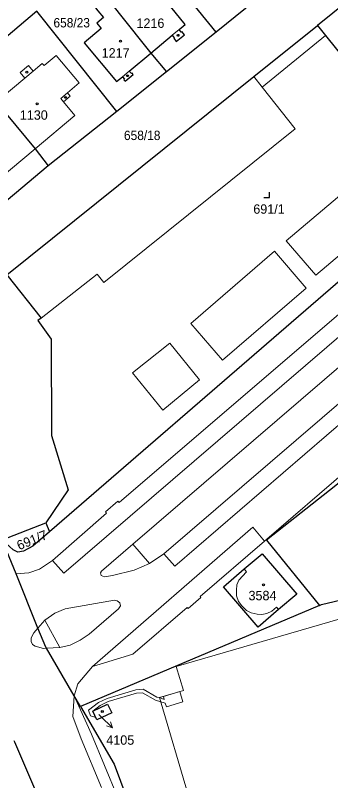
# Model space of a CAD drawing. Extents: x -679733 to -673243, y -1075091 to -1066557.
# Drawn here: x -676049.4 to -675992.4, y -1071507.3 to -1071368.7 of the extents above; entities that cross this region are included whole.
import ezdxf
from ezdxf.enums import TextEntityAlignment as Align

# ---------------------------------------------------------------- set-up
doc = ezdxf.new("R2010")
doc.units = 0
doc.header["$LTSCALE"] = 0.68
for name, color, linetype, lineweight in [('1', 7, 'Continuous', 25), ('13', 7, 'Continuous', 13), ('3', 7, 'Continuous', 25), ('4', 7, 'Continuous', 13), ('5', 7, 'Continuous', 25), ('7', 7, 'Continuous', 13)]:
    doc.layers.add(name, color=color, linetype=linetype, lineweight=lineweight)
doc.layers.add('2', color=7, linetype='Continuous')

msp = doc.modelspace()

# ---------------------------------------------------------------- linework, layer by layer
at = {"layer": '1'}
for p, q in [((-676013.1, -1071371.78), (-676028.06, -1071353.21)), ((-676031.05, -1071386.16), (-676045.55, -1071367.99)), ((-676024.92, -1071375.57), (-676022.08, -1071378.97)), ((-676051.79, -1071463.71), (-676043.93, -1071460.6)), ((-676043.93, -1071460.6), (-676043.26, -1071462.25)), ((-675994.4, -1071475.58), (-676037.65, -1071493.87))]:
    msp.add_line(p, q, dxfattribs=at)
for points in [[(-675981.12, -1071342.08), (-675981.53, -1071346.24), (-676013.1, -1071371.78), (-676022.08, -1071378.97), (-676031.05, -1071386.16), (-676043.47, -1071395.98), (-676055.74, -1071406.21), (-676068, -1071416.32)], [(-675972.41, -1071355.19), (-675973.57, -1071354.84), (-675986.39, -1071363.8), (-675994.73, -1071370.59)], [(-676024.92, -1071375.57), (-676021.05, -1071372.34), (-676020.66, -1071372.8), (-676020.77, -1071372.89), (-676020.3, -1071373.46), (-676018.83, -1071372.24), (-676019.3, -1071371.67), (-676019.41, -1071371.76), (-676019.79, -1071371.3), (-676018.7, -1071370.38), (-676024.43, -1071363.29), (-676026.58, -1071360.62), (-676029.54, -1071363.15), (-676033.42, -1071358.42)], [(-676036.31, -1071361.22), (-676034.97, -1071362.9), (-676034.61, -1071363.36), (-676032.37, -1071366.18), (-676030.61, -1071368.4), (-676024.92, -1071375.57)], [(-675994.73, -1071370.59), (-675993.27, -1071372.41), (-675986.84, -1071380.42), (-675976.05, -1071371.76), (-675976.14, -1071371.65), (-675971.58, -1071368), (-675972.81, -1071366.47), (-675970.62, -1071364.7), (-675967.67, -1071362.33)], [(-676038.23, -1071363.09), (-676037.06, -1071364.56), (-676034.47, -1071367.93), (-676033.48, -1071369.11), (-676034.7, -1071370.13), (-676033.88, -1071371.1), (-676036.98, -1071373.68), (-676031.11, -1071380.73), (-676030.05, -1071379.84), (-676029.66, -1071380.3), (-676029.77, -1071380.39), (-676029.57, -1071380.63), (-676028.11, -1071379.42), (-676028.31, -1071379.18), (-676028.42, -1071379.27), (-676028.8, -1071378.81), (-676024.92, -1071375.57)], [(-676045.55, -1071367.99), (-676053.19, -1071374.41), (-676055.17, -1071372.05), (-676059.8, -1071375.94), (-676059.9, -1071375.82)], [(-676050.94, -1071415.7), (-676006.28, -1071379.82), (-675994.73, -1071370.59)], [(-676059.8, -1071375.94), (-676057.86, -1071378.33), (-676052.9, -1071384.45), (-676045.86, -1071392.9), (-676043.47, -1071395.98)], [(-675940.08, -1071408.93), (-675937.88, -1071406.52), (-675942.76, -1071399.41), (-675949.04, -1071390.36), (-675952.01, -1071385.93), (-675953.13, -1071384.28), (-676043.26, -1071462.25)], [(-676050.94, -1071415.7), (-676044.77, -1071423.54), (-676045.33, -1071424), (-676042.92, -1071427.37), (-676042.87, -1071444.78), (-676039.87, -1071454.64), (-676043.93, -1071460.6)], [(-675974.16, -1071440.07), (-675984, -1071447.94), (-675992.58, -1071454.77), (-676004, -1071463.72), (-675994.4, -1071475.58)], [(-675994.4, -1071475.58), (-675994.02, -1071475.42), (-675982.33, -1071472.63), (-675955.07, -1071463.71), (-675957.9, -1071460.2), (-675974.16, -1071440.07)], [(-676043.26, -1071462.25), (-676046.24, -1071464.85), (-676047.96, -1071465.72), (-676048.96, -1071465.9), (-676049.82, -1071465.5), (-676051.79, -1071463.71)], [(-676037.65, -1071493.87), (-676038.77, -1071491.95), (-676043.82, -1071483.31), (-676043.93, -1071483.12), (-676045.33, -1071479.66), (-676049.31, -1071469.84), (-676051.79, -1071463.71)], [(-676037.65, -1071493.87), (-676031.54, -1071504.31), (-676025.8, -1071519.68), (-676024.98, -1071521.85), (-676021.6, -1071530.89), (-676021.9, -1071531), (-676021.45, -1071532.2), (-676019.77, -1071536.67), (-676019.47, -1071536.59), (-676018.99, -1071538.41), (-676018.73, -1071539.8), (-676019.22, -1071539.92), (-676018.6, -1071542.6), (-676018.11, -1071542.48), (-676016.9, -1071547.75)], [(-676049.68, -1071499.99), (-676049.56, -1071500.27), (-676043.22, -1071515.04), (-676041.37, -1071519.14)]]:
    msp.add_lwpolyline(points, dxfattribs=at)
for points in [[(-676007.99, -1071468.96), (-676004.76, -1071466.22), (-675998.49, -1071473.53), (-676001.78, -1071476.32), (-676005.49, -1071479.49), (-676011.76, -1071472.22)], [(-676032.75, -1071493.45), (-676031.99, -1071495.03), (-676034.66, -1071496.29), (-676035.43, -1071494.7)]]:
    msp.add_lwpolyline(points, close=True, dxfattribs=at)
at = {"layer": '13'}
msp.add_lwpolyline([(-676035.43, -1071494.7), (-676034.08, -1071493.65), (-676032.61, -1071492.96), (-676027.53, -1071491.44), (-676026.44, -1071491.36), (-676024.07, -1071492.73), (-676022.29, -1071493.24), (-676022.1, -1071493.92), (-676019.1, -1071493.02), (-676019.65, -1071491.13), (-676022.64, -1071492.04), (-676022.48, -1071492.56), (-676023.33, -1071492.25), (-676023.83, -1071492.17), (-676026.3, -1071490.74), (-676027.63, -1071490.84), (-676032.83, -1071492.4), (-676034.4, -1071493.13), (-676036.2, -1071494.52), (-676035.82, -1071495.52), (-676034.88, -1071495.84)], close=True, dxfattribs=at)
at = {"layer": '3'}
msp.add_lwpolyline([(-676004.441, -1071401.73), (-676003.44, -1071401.73), (-676003.44, -1071400.73)], dxfattribs=at)
at = {"layer": '4'}
for p, q in [((-676021.05, -1071372.34), (-676019.79, -1071371.3)), ((-675993.27, -1071372.41), (-676004.77, -1071381.73)), ((-676044.22, -1071377.84), (-676042.06, -1071376.02)), ((-676042.06, -1071376.02), (-676037.85, -1071380.98)), ((-676046.23, -1071378.83), (-676044.56, -1071377.43)), ((-676044.56, -1071377.43), (-676044.22, -1071377.84)), ((-676048.54, -1071379.09), (-676047.06, -1071377.84)), ((-676047.71, -1071380.08), (-676048.54, -1071379.09)), ((-676047.71, -1071380.08), (-676046.23, -1071378.83)), ((-676047.06, -1071377.84), (-676046.23, -1071378.83)), ((-676030.05, -1071379.84), (-676028.8, -1071378.81)), ((-676052.9, -1071384.45), (-676047.71, -1071380.08)), ((-676006.28, -1071379.82), (-676004.77, -1071381.73)), ((-676037.85, -1071380.98), (-676039.97, -1071382.77)), ((-676004.77, -1071381.73), (-675998.78, -1071389.26)), ((-676041.21, -1071383.81), (-676039.97, -1071382.77)), ((-676039.97, -1071382.77), (-676039.49, -1071383.34)), ((-676040.73, -1071384.38), (-676041.21, -1071383.81)), ((-676039.49, -1071383.34), (-676040.73, -1071384.38)), ((-676038.65, -1071386.87), (-676040.73, -1071384.38)), ((-676045.86, -1071392.9), (-676038.65, -1071386.87)), ((-676033.42, -1071417.09), (-675998.78, -1071389.26)), ((-676053.03, -1071398.9), (-676045.86, -1071392.9)), ((-675982.45, -1071394.39), (-676000.4, -1071409.53)), ((-676030.66, -1071456.92), (-675969.27, -1071404.3)), ((-675967.26, -1071406.62), (-676040.66, -1071469.71)), ((-675995.06, -1071415.8), (-676000.4, -1071409.53)), ((-676017.69, -1071424.51), (-676002.54, -1071411.43)), ((-676002.54, -1071411.43), (-675996.79, -1071418.12)), ((-675990.4, -1071411.85), (-675995.06, -1071415.8)), ((-676004.33, -1071463.92), (-675945.87, -1071413.55)), ((-676044.77, -1071423.54), (-676034.62, -1071415.56)), ((-676034.62, -1071415.56), (-676033.42, -1071417.09)), ((-675996.79, -1071418.12), (-676011.96, -1071431.18)), ((-676028.15, -1071464.47), (-675976.1, -1071419.71)), ((-676022.56, -1071466.19), (-675973.96, -1071424.45)), ((-676011.96, -1071431.18), (-676017.69, -1071424.51)), ((-675972.06, -1071426.65), (-676020.59, -1071468.47)), ((-676028.24, -1071433.44), (-676021.46, -1071428.08)), ((-676021.46, -1071428.08), (-676016.11, -1071434.72)), ((-676022.75, -1071440.18), (-676028.24, -1071433.44)), ((-676016.11, -1071434.72), (-676022.75, -1071440.18)), ((-676033.13, -1071458.6), (-676030.87, -1071456.66)), ((-676030.87, -1071456.66), (-676030.66, -1071456.92)), ((-676042.68, -1071467.4), (-676032.95, -1071458.88)), ((-676032.95, -1071458.88), (-676033.13, -1071458.6)), ((-676006.46, -1071461.41), (-676035.45, -1071486.61)), ((-676004.33, -1071463.92), (-676006.46, -1071461.41)), ((-676033.83, -1071469.38), (-676028.15, -1071464.47)), ((-676028.15, -1071464.47), (-676025.13, -1071467.95)), ((-676016, -1071473.95), (-676004.33, -1071463.92)), ((-676025.13, -1071467.95), (-676022.56, -1071466.19)), ((-676020.59, -1071468.47), (-676022.56, -1071466.19)), ((-676042.68, -1071467.4), (-676045.05, -1071469.02)), ((-676040.66, -1071469.71), (-676042.68, -1071467.4)), ((-676045.05, -1071469.02), (-676046.99, -1071469.65)), ((-676027.92, -1071469.17), (-676031.82, -1071470.16)), ((-676025.13, -1071467.95), (-676027.92, -1071469.17)), ((-676007.62, -1071469.45), (-676007.99, -1071468.96)), ((-676046.99, -1071469.65), (-676049.31, -1071469.84)), ((-676034.04, -1071469.63), (-676033.83, -1071469.38)), ((-676033.91, -1071470.15), (-676034.04, -1071469.63)), ((-676033.32, -1071470.36), (-676033.91, -1071470.15)), ((-676031.82, -1071470.16), (-676033.32, -1071470.36)), ((-676008.99, -1071470.98), (-676007.62, -1071469.45)), ((-676009.43, -1071472.82), (-676009.34, -1071471.84)), ((-676009.34, -1071471.84), (-676008.99, -1071470.98)), ((-676009.4, -1071473.8), (-676009.43, -1071472.82)), ((-676040.39, -1071476.2), (-676031.49, -1071474.61)), ((-676031.49, -1071474.61), (-676031, -1071474.7)), ((-676031, -1071474.7), (-676030.51, -1071475.06)), ((-676018.18, -1071476.1), (-676015.87, -1071474.14)), ((-676015.87, -1071474.14), (-676016, -1071473.95)), ((-676009.03, -1071474.86), (-676009.4, -1071473.8)), ((-676030.41, -1071475.62), (-676030.74, -1071476.17)), ((-676030.51, -1071475.06), (-676030.41, -1071475.62)), ((-676028.19, -1071484.4), (-676018.32, -1071475.91)), ((-675980.59, -1071475.05), (-676020.31, -1071486.63)), ((-676018.32, -1071475.91), (-676018.18, -1071476.1)), ((-676008.44, -1071475.65), (-676009.03, -1071474.86)), ((-676007.61, -1071476.46), (-676008.44, -1071475.65)), ((-676002.16, -1071475.87), (-676002.98, -1071476.58)), ((-676001.78, -1071476.32), (-676002.16, -1071475.87)), ((-676044.11, -1071478.21), (-676042.27, -1071476.95)), ((-676042.27, -1071476.95), (-676040.39, -1071476.2)), ((-676030.74, -1071476.17), (-676036.06, -1071480.77)), ((-676006.72, -1071476.92), (-676007.61, -1071476.46)), ((-676005.68, -1071477.15), (-676006.72, -1071476.92)), ((-676004.79, -1071477.18), (-676005.68, -1071477.15)), ((-676003.94, -1071477.02), (-676004.79, -1071477.18)), ((-676002.98, -1071476.58), (-676003.94, -1071477.02)), ((-676045.33, -1071479.66), (-676044.11, -1071478.21)), ((-676041.39, -1071483.16), (-676044.11, -1071478.21)), ((-676046.06, -1071480.52), (-676045.33, -1071479.66)), ((-676046.57, -1071481.44), (-676046.06, -1071480.52)), ((-676046.57, -1071482.1), (-676046.57, -1071481.44)), ((-676036.06, -1071480.77), (-676037.71, -1071481.87)), ((-676046.33, -1071482.61), (-676046.57, -1071482.1)), ((-676045.87, -1071482.96), (-676046.33, -1071482.61)), ((-676044.35, -1071483.34), (-676045.87, -1071482.96)), ((-676039.51, -1071482.74), (-676041.39, -1071483.16)), ((-676037.71, -1071481.87), (-676039.51, -1071482.74)), ((-676043.82, -1071483.31), (-676044.35, -1071483.34)), ((-676041.39, -1071483.16), (-676043.82, -1071483.31)), ((-676035.45, -1071486.61), (-676028.19, -1071484.4)), ((-676035.45, -1071486.61), (-676038.12, -1071489.78)), ((-676020.31, -1071486.63), (-676019.02, -1071490.94)), ((-676038.12, -1071489.78), (-676038.77, -1071491.95)), ((-676019.02, -1071490.94), (-676023.33, -1071492.25)), ((-676039, -1071495.64), (-676038.77, -1071491.95)), ((-676038.77, -1071491.95), (-676035.65, -1071498.88)), ((-676023.33, -1071492.25), (-676016.87, -1071514.06)), ((-676037.52, -1071499.73), (-676039, -1071495.64)), ((-676035.65, -1071498.88), (-676030.93, -1071510.23)), ((-676033.84, -1071508.49), (-676037.52, -1071499.73))]:
    msp.add_line(p, q, dxfattribs=at)
at = {"layer": '5'}
for centre in [(-676019.9868, -1071372.3492), (-676030.3768, -1071373.4292), (-676047.3468, -1071379.0092), (-676029.1168, -1071379.6592), (-676045.4768, -1071384.7392), (-676040.3368, -1071383.5792), (-676004.5168, -1071471.8192), (-676033.6868, -1071494.7392)]:
    msp.add_circle(centre, 0.175, dxfattribs=at)
at = {"layer": '7'}
msp.add_line((-676031.841, -1071497.705), (-676032.214, -1071496.649), dxfattribs=at)
msp.add_lwpolyline([(-676034.31, -1071495.32), (-676034, -1071495.62), (-676031.841, -1071497.705), (-676032.91, -1071497.369)], dxfattribs=at)

# ---------------------------------------------------------------- texts
at = {"layer": '2', "width": 0.95}
for s, p in [('658/23', (-676039.229, -1071370.92)), ('658/18', (-676026.469, -1071391.31))]:
    msp.add_text(s, height=1.7, dxfattribs=at).set_placement(p, align=Align.CENTER)
at = {"layer": '2'}
for s, p in [('1216', (-676024.98, -1071370.999)), ('1217', (-676031.28, -1071376.38)), ('1130', (-676046.09, -1071387.63)), ('691/1', (-676003.52, -1071404.65)), ('3584', (-676004.7, -1071474.62)), ('4105', (-676030.44, -1071500.779))]:
    msp.add_text(s, height=1.7, dxfattribs=at).set_placement(p, align=Align.CENTER)
msp.add_text('691/7', height=1.7, rotation=22, dxfattribs=at).set_placement((-676046.0994, -1071464.5124), align=Align.CENTER)

doc.saveas('drawing.dxf')
